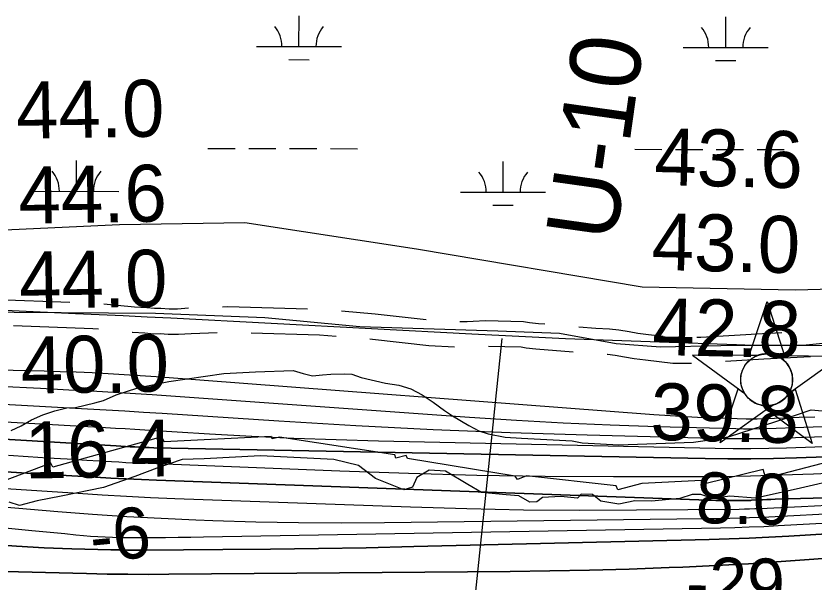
# Model space of a CAD drawing. Extents: x 3219052 to 3256913, y 800770 to 826146.
# Drawn here: x 3231171 to 3232109, y 817568 to 818234 of the extents above; entities that cross this region are included whole.
import ezdxf

# ---------------------------------------------------------------- set-up
doc = ezdxf.new("R2010")
doc.units = 0
for name, color, linetype in [('V-CHAN-NAID', 7, 'Continuous'), ('V-RIVR-EDGE', 7, 'Continuous'), ('V-RIVR-RANG', 7, 'Continuous'), ('V-RIVR-RANG-IDEN', 7, 'Continuous'), ('V-ROAD-CNTR', 7, 'Continuous'), ('V-RRAP-RVMT', 7, 'Continuous'), ('V-SITE-VEGE', 7, 'Continuous'), ('V-TOPO-DPTH', 7, 'Continuous'), ('V-TOPO-MAJR', 7, 'Continuous'), ('V-TOPO-MINR', 7, 'Continuous'), ('V-TOPO-WATR', 7, 'Continuous'), ('V-WETL-SWMP', 7, 'Continuous')]:
    doc.layers.add(name, color=color, linetype=linetype)

msp = doc.modelspace()

# ---------------------------------------------------------------- linework, layer by layer
at = {"layer": 'V-CHAN-NAID'}
for points in [[(3232042.62, 817834.56), (3232033.03, 817834.63), (3232054.15, 817898.11), (3232074.38, 817834.33), (3232064.79, 817834.4), (3232063.21, 817834.98), (3232061.12, 817835.6), (3232059.08, 817836.05), (3232057.04, 817836.36), (3232055.88, 817836.47), (3232054.34, 817836.55), (3232052.62, 817836.55), (3232051.25, 817836.48), (3232049.34, 817836.28), (3232047.98, 817836.06), (3232046.19, 817835.68), (3232044.66, 817835.26), (3232043.63, 817834.93)], [(3232042.62, 817834.56), (3231966.12, 817835.1), (3232027.69, 817789.7), (3232026.58, 817791.61), (3232025.77, 817793.24), (3232024.94, 817795.21), (3232024.25, 817797.26), (3232023.88, 817798.58), (3232023.52, 817800.21), (3232023.27, 817801.65), (3232023.09, 817803.25), (3232022.98, 817804.99), (3232022.97, 817806.57), (3232023.07, 817808.64), (3232023.26, 817810.26), (3232023.65, 817812.46), (3232024.13, 817814.39), (3232024.73, 817816.27), (3232025.39, 817817.95), (3232026.11, 817819.54), (3232026.93, 817821.08), (3232027.99, 817822.81), (3232029.02, 817824.28), (3232030.02, 817825.55), (3232031.02, 817826.7), (3232032.33, 817828.04), (3232033.38, 817829), (3232035.1, 817830.4), (3232036.31, 817831.27), (3232038, 817832.34), (3232039.73, 817833.28), (3232041.18, 817833.97)], [(3232064.79, 817834.4), (3232141.28, 817833.86), (3232079.08, 817789.34), (3232079.99, 817790.83), (3232080.97, 817792.67), (3232081.68, 817794.26), (3232082.42, 817796.21), (3232082.97, 817798), (3232083.37, 817799.64), (3232083.73, 817801.65), (3232083.91, 817803.22), (3232084.04, 817805.43), (3232084.01, 817807.49), (3232083.82, 817809.71), (3232083.55, 817811.47), (3232083.06, 817813.7), (3232082.42, 817815.84), (3232081.67, 817817.82), (3232081.02, 817819.26), (3232080.02, 817821.18), (3232078.96, 817822.9), (3232077.74, 817824.6), (3232076.48, 817826.14), (3232075.21, 817827.51), (3232073.58, 817829.04), (3232071.83, 817830.45), (3232070.15, 817831.63), (3232068.26, 817832.76), (3232066.79, 817833.52)], [(3232061.05, 817776.43), (3231998.85, 817731.91), (3232019.97, 817795.39), (3232027.69, 817789.7), (3232028.32, 817788.74), (3232029.71, 817786.88), (3232030.92, 817785.46), (3232032.39, 817783.96), (3232033.77, 817782.71), (3232035.23, 817781.55), (3232036.63, 817780.57), (3232038.31, 817779.53), (3232040.02, 817778.62), (3232041.81, 817777.81), (3232043.26, 817777.25), (3232044.89, 817776.72), (3232047.12, 817776.16), (3232048.65, 817775.87), (3232050.67, 817775.61), (3232052.21, 817775.51), (3232054.07, 817775.49), (3232055.76, 817775.57), (3232057.47, 817775.74), (3232059.37, 817776.05)], [(3232079.08, 817789.34), (3232086.88, 817794.92), (3232107.1, 817731.14), (3232053.25, 817770.85), (3232061.05, 817776.43), (3232062.71, 817776.91), (3232064.33, 817777.47), (3232066.48, 817778.38), (3232068.22, 817779.26), (3232070.09, 817780.38), (3232071.83, 817781.59), (3232073.38, 817782.84), (3232074.66, 817784), (3232076.05, 817785.42), (3232077.25, 817786.83), (3232078.37, 817788.3)]]:
    msp.add_lwpolyline(points, close=True, dxfattribs=at)
msp.add_circle((3232053.5, 817806.02), 30.54, dxfattribs=at)
at = {"layer": 'V-RIVR-EDGE'}
for points in [[(3231573.44, 817705.2), (3231544.34, 817712.22), (3231458.28, 817716.35), (3231391.77, 817713.03), (3231366.12, 817712.23), (3231336.1, 817701.87), (3231310.43, 817692.37), (3231273.45, 817679.42), (3231223.87, 817669.11), (3231195.6, 817663.53), (3231174.72, 817657.93), (3231162.56, 817661.87)], [(3232145.88, 817690.74), (3232088.03, 817677.41), (3232040.19, 817666.66), (3232010.2, 817668.91), (3231990.2, 817666.35), (3231975.87, 817671.17), (3231965.87, 817671.19), (3231951.52, 817666.44), (3231918.04, 817663.05), (3231898.48, 817663.53), (3231879.78, 817659.67), (3231858.49, 817663.2), (3231848.51, 817671.05), (3231835.47, 817671.51), (3231831.11, 817666.74), (3231811.56, 817668.53), (3231789.82, 817667.28), (3231783.29, 817662.51), (3231775.03, 817662.1), (3231762, 817669.52), (3231747.23, 817670.43), (3231718.11, 817673.54), (3231702.05, 817682.71), (3231675.57, 817698.42), (3231656.45, 817699.77), (3231642.09, 817691.12), (3231636.84, 817679.83), (3231626.84, 817676.38), (3231593.4, 817689.93), (3231573.44, 817705.2)]]:
    msp.add_lwpolyline(points, dxfattribs=at)
at = {"layer": 'V-RIVR-RANG'}
msp.add_line((3231742.15, 817854.6), (3231675.46, 817214.06), dxfattribs=at)
at = {"layer": 'V-ROAD-CNTR'}
msp.add_line((3231233.93, 817896.96), (3231134, 817900.56), dxfattribs=at)
for points in [[(3230585.78, 817897.41), (3230764.22, 817887.5), (3231056.94, 817886.29), (3231334.52, 817884.24), (3231463.13, 817879.15), (3231574.86, 817868.7), (3231737.23, 817863.75), (3231809.76, 817860.67), (3231876.55, 817848.62), (3231928.57, 817844.94), (3231999.53, 817846.45), (3232099.98, 817847.13), (3232247.3, 817862.06)], [(3231373.55, 817890.1), (3231360.51, 817889.19), (3231350.84, 817889.17), (3231340.82, 817889.96), (3231333.55, 817889.75), (3231324.34, 817890.58), (3231309.92, 817891.56), (3231273.86, 817894.9)], [(3231513.45, 817888.94), (3231419.86, 817891.64), (3231413.5, 817891.44)], [(3231652.83, 817876.36), (3231592.93, 817883.33), (3231553.37, 817886.54)], [(3231792.53, 817871.34), (3231785.03, 817871.98), (3231774.71, 817873.07), (3231767.49, 817874.24), (3231722.61, 817875.34), (3231708.33, 817874.52), (3231701.23, 817874.31), (3231693.49, 817874.12), (3231692.75, 817874.16)], [(3231267.5, 817865.36), (3231261.02, 817865.96), (3231167.6, 817869.33)], [(3231931.67, 817856.93), (3231914.46, 817859.07), (3231901.98, 817860.34), (3231891.58, 817862.22), (3231879.44, 817864.44), (3231868.47, 817865.56), (3231852.59, 817866.22), (3231832.38, 817867.94)], [(3231407.13, 817861.22), (3231376.53, 817860.24), (3231361.6, 817859.2), (3231349.7, 817859.16), (3231340.07, 817859.93), (3231332.63, 817859.71), (3231321.97, 817860.67), (3231307.51, 817861.66), (3231307.32, 817861.68)], [(3231547, 817856.95), (3231527.68, 817858.52), (3231447.1, 817860.84)], [(3232071.37, 817861.34), (3232048.59, 817860.1), (3231976.19, 817855.79), (3231971.55, 817855.6)], [(3231686.38, 817844.41), (3231656, 817845.79), (3231589.99, 817853.47), (3231586.87, 817853.72)], [(3231826.03, 817838.38), (3231782.17, 817842.11), (3231770.72, 817843.33), (3231764.71, 817844.3), (3231726.34, 817845.24)], [(3231965.19, 817825.31), (3231963.73, 817825.24), (3231952.61, 817825.08), (3231943.28, 817825.26), (3231911.09, 817829.26), (3231897.79, 817830.61), (3231886.21, 817832.7), (3231875.21, 817834.72), (3231866.31, 817835.63), (3231865.92, 817835.64)], [(3232104.94, 817833.12), (3232050.3, 817830.14), (3232005.11, 817827.46)]]:
    msp.add_lwpolyline(points, dxfattribs=at)
at = {"layer": 'V-RRAP-RVMT'}
msp.add_lwpolyline([(3232165.34, 817719.65), (3232052.45, 817690.27), (3232049.52, 817700.25), (3231980.92, 817683.5), (3231976.72, 817687.44), (3231906.81, 817683.81), (3231878.55, 817676.45), (3231876.3, 817681.21), (3231770.85, 817693.08), (3231760.46, 817688.72), (3231757.75, 817692.62), (3231630.87, 817713.49), (3231629.32, 817716.73), (3231617.53, 817713.65), (3231616.02, 817717.73), (3231480.45, 817738.62), (3231472.05, 817736.51), (3231470.68, 817739.22), (3231344.73, 817733.15), (3231342.04, 817738.9), (3231213.86, 817703.06), (3231211.63, 817707.91), (3231154.71, 817686.35), (3231109.9, 817682.68)], dxfattribs=at)
at = {"layer": 'V-SITE-VEGE'}
for p, q in [((3231350.19, 817804.15), (3231414.86, 817813.21)), ((3231414.86, 817813.21), (3231452.1, 817815.33)), ((3231452.1, 817815.33), (3231496.59, 817816.87)), ((3231496.59, 817816.87), (3231508.41, 817813.55)), ((3231508.41, 817813.55), (3231519.14, 817810.7)), ((3231519.14, 817810.7), (3231531.05, 817811.79)), ((3231531.05, 817811.79), (3231540.75, 817812.47)), ((3231540.75, 817812.47), (3231556.82, 817813.03)), ((3231556.82, 817813.03), (3231565.62, 817812.42)), ((3231565.62, 817812.42), (3231576.55, 817808.68)), ((3231576.55, 817808.68), (3231605.03, 817801.95)), ((3231313.72, 817796.51), (3231350.19, 817804.15)), ((3231605.03, 817801.95), (3231621.05, 817799.66)), ((3231621.05, 817799.66), (3231634.83, 817795.42)), ((3231288.46, 817788.42), (3231313.72, 817796.51)), ((3231634.83, 817795.42), (3231648.34, 817788.33)), ((3231263.18, 817779.02), (3231273.58, 817781.67)), ((3231273.58, 817781.67), (3231288.46, 817788.42)), ((3231648.34, 817788.33), (3231661.15, 817779.49)), ((3231216.33, 817769.38), (3231230.26, 817772.85)), ((3231230.26, 817772.85), (3231240.4, 817773.53)), ((3231240.4, 817773.53), (3231263.18, 817779.02)), ((3231661.15, 817779.49), (3231674.61, 817769.98)), ((3231188.83, 817758.92), (3231202.15, 817764.6)), ((3231202.15, 817764.6), (3231216.33, 817769.38)), ((3231674.61, 817769.98), (3231684.17, 817763.62)), ((3231684.17, 817763.62), (3231703.09, 817752.02)), ((3232009.66, 817739.12), (3232090.75, 817765.68)), ((3232090.75, 817765.68), (3232102.27, 817769.42)), ((3232102.27, 817769.42), (3232105.81, 817770.45)), ((3232105.81, 817770.45), (3232142.51, 817767.3)), ((3231165.02, 817746.19), (3231176.58, 817751.9)), ((3231176.58, 817751.9), (3231188.83, 817758.92)), ((3231703.09, 817752.02), (3231715.08, 817746.06)), ((3231715.08, 817746.06), (3231726, 817742.32)), ((3231726, 817742.32), (3231745.74, 817738.41)), ((3231745.74, 817738.41), (3231765.3, 817737.14)), ((3231765.3, 817737.14), (3231824.89, 817733.98)), ((3231824.89, 817733.98), (3231836.51, 817731.77)), ((3231967.5, 817732.69), (3232000.38, 817737.1)), ((3232000.38, 817737.1), (3232009.66, 817739.12)), ((3231836.51, 817731.77), (3231879.6, 817729.37)), ((3231879.6, 817729.37), (3231967.5, 817732.69))]:
    msp.add_line(p, q, dxfattribs=at)
at = {"layer": 'V-TOPO-DPTH'}
for points in [[(3230652.48, 817760.37), (3230709.14, 817759.39), (3230765.78, 817757.86), (3230822.39, 817755.47), (3230878.99, 817752.53), (3231288.33, 817728.17), (3231293.87, 817727.84), (3231299.41, 817727.52), (3231304.94, 817727.21), (3231310.48, 817726.91), (3231316.02, 817726.63), (3231321.56, 817726.4), (3231327.1, 817726.22), (3231332.65, 817726.08), (3231980.98, 817713.36), (3232007.85, 817713.05), (3232034.73, 817713.03), (3232061.6, 817713.44), (3232088.47, 817714.15), (3232573.73, 817730.78)], [(3231152.81, 817697.92), (3231201.9, 817695), (3231264.28, 817691.31), (3231282.19, 817690.31), (3231300.1, 817689.4), (3231318.02, 817688.6), (3231335.95, 817687.89), (3231973.75, 817664.57), (3231983.74, 817664.27), (3231993.73, 817664.05), (3232003.73, 817663.97), (3232013.72, 817663.96), (3232031.72, 817664.08), (3232034.7, 817664.14), (3232035.7, 817664.19), (3232043.61, 817664.57), (3232048.56, 817664.8), (3232053.51, 817665), (3232058.46, 817665.17), (3232063.41, 817665.32), (3232764.84, 817684.11)], [(3232764.84, 817684.11), (3232063.41, 817665.32), (3232058.46, 817665.17), (3232053.51, 817665), (3232048.56, 817664.8), (3232043.61, 817664.57), (3232035.7, 817664.19), (3232034.7, 817664.14), (3232031.72, 817664.08), (3232013.72, 817663.96), (3232003.73, 817663.97), (3231993.73, 817664.05), (3231983.74, 817664.27), (3231973.75, 817664.57), (3231335.95, 817687.89), (3231318.02, 817688.6), (3231300.1, 817689.4), (3231282.19, 817690.31), (3231264.28, 817691.31), (3231201.9, 817695), (3231152.81, 817697.92)], [(3232144.17, 817648.86), (3232056.17, 817644.32), (3232044.72, 817643.8), (3232033.26, 817643.37), (3232021.79, 817643.06), (3232010.32, 817642.85), (3231604.15, 817637.67), (3231553.59, 817637.4), (3231503.04, 817637.64), (3231452.5, 817638.63), (3231401.96, 817640.13), (3231382.03, 817640.88), (3231341.49, 817642.67), (3231300.96, 817644.83), (3231260.47, 817647.54), (3231220, 817650.64), (3231090.81, 817661.4), (3230999.6, 817668.01), (3230908.33, 817673.32), (3230816.96, 817676.66), (3230725.54, 817678.7), (3230591.99, 817680.25)], [(3232144.17, 817648.86), (3232056.17, 817644.32), (3232044.72, 817643.8), (3232033.26, 817643.37), (3232021.79, 817643.06), (3232010.32, 817642.85), (3231604.15, 817637.67), (3231553.59, 817637.4), (3231503.04, 817637.64), (3231452.5, 817638.63), (3231401.96, 817640.13), (3231382.03, 817640.88), (3231341.49, 817642.67), (3231300.96, 817644.83), (3231260.47, 817647.54), (3231220, 817650.64), (3231090.81, 817661.4), (3230999.6, 817668.01), (3230908.33, 817673.32), (3230816.96, 817676.66), (3230725.54, 817678.7), (3230591.99, 817680.25)], [(3232532.23, 817627.65), (3232109.12, 817594.83), (3232070.6, 817592.06), (3232032.07, 817589.56), (3231993.51, 817587.48), (3231954.94, 817585.68), (3231938.66, 817585.01), (3231891.92, 817583.31), (3231845.18, 817581.92), (3231798.43, 817581), (3231751.67, 817580.38), (3231350.53, 817577.07), (3231326.32, 817577), (3231302.12, 817577.09), (3231277.91, 817577.43), (3231253.71, 817577.94), (3231140.9, 817580.89), (3231060.37, 817584.03), (3230979.94, 817588.56), (3230899.64, 817595.16), (3230819.45, 817603.13), (3230576.29, 817630.49)], [(3230576.29, 817630.49), (3230819.45, 817603.13), (3230899.64, 817595.16), (3230979.94, 817588.56), (3231060.37, 817584.03), (3231140.9, 817580.89), (3231253.71, 817577.94), (3231277.91, 817577.43), (3231302.12, 817577.09), (3231326.32, 817577), (3231350.53, 817577.07), (3231751.67, 817580.38), (3231798.43, 817581), (3231845.18, 817581.92), (3231891.92, 817583.31), (3231938.66, 817585.01), (3231954.94, 817585.68), (3231993.51, 817587.48), (3232032.07, 817589.56), (3232070.6, 817592.06), (3232109.12, 817594.83), (3232532.23, 817627.65)], [(3231138.79, 817612.58), (3231171.29, 817610.14), (3231203.83, 817608.43), (3231236.4, 817607.21), (3231282.02, 817606.01), (3231291.81, 817605.81), (3231301.59, 817605.66), (3231311.38, 817605.61), (3231321.17, 817605.63), (3231413.93, 817606.21), (3231470.09, 817606.71), (3231526.26, 817607.42), (3231582.41, 817608.44), (3231638.57, 817609.66), (3231985.99, 817618.16), (3232009.37, 817618.86), (3232032.74, 817619.73), (3232056.1, 817620.86), (3232079.46, 817622.16), (3232258.3, 817633.11)], [(3231138.79, 817612.58), (3231171.29, 817610.14), (3231203.83, 817608.43), (3231236.4, 817607.21), (3231282.02, 817606.01), (3231291.81, 817605.81), (3231301.59, 817605.66), (3231311.38, 817605.61), (3231321.17, 817605.63), (3231413.93, 817606.21), (3231470.09, 817606.71), (3231526.26, 817607.42), (3231582.41, 817608.44), (3231638.57, 817609.66), (3231985.99, 817618.16), (3232009.37, 817618.86), (3232032.74, 817619.73), (3232056.1, 817620.86), (3232079.46, 817622.16), (3232258.3, 817633.11)]]:
    msp.add_lwpolyline(points, dxfattribs=at)
at = {"layer": 'V-TOPO-MAJR'}
msp.add_lwpolyline([(3232140.72, 817751.44), (3232053.81, 817748.38), (3232044.65, 817748.14), (3232035.49, 817748.02), (3232026.33, 817748.06), (3232017.16, 817748.23), (3231924.88, 817750.73), (3231869.59, 817752.59), (3231814.33, 817754.94), (3231759.1, 817758.03), (3231703.9, 817761.6), (3231363.59, 817785.89), (3231330.93, 817788.12), (3231298.25, 817790.22), (3231265.56, 817792.13), (3231232.87, 817793.9), (3231199.46, 817795.61), (3231150.04, 817797.9), (3231100.61, 817799.87), (3231051.17, 817801.35), (3231001.71, 817802.51), (3230616.79, 817809.64)], dxfattribs=at)
at = {"layer": 'V-TOPO-MINR'}
for points in [[(3232232.93, 817846.08), (3232057.27, 817846.34), (3232047.43, 817846.4), (3232037.59, 817846.53), (3232027.76, 817846.75), (3232017.93, 817847.03), (3231927.32, 817850.09), (3231872.2, 817852.1), (3231817.08, 817854.33), (3231761.97, 817856.87), (3231706.88, 817859.62), (3231352.8, 817878.31), (3231324.72, 817879.76), (3231296.63, 817881.16), (3231268.54, 817882.49), (3231240.45, 817883.77), (3231165.99, 817887.08), (3231100.65, 817889.35), (3231035.31, 817890.78), (3230969.95, 817890.95), (3230904.58, 817890.28), (3230585.55, 817883.92)], [(3232110.32, 817761.97), (3232091.67, 817761.46), (3232073.03, 817760.87), (3232042.26, 817759.77), (3232039, 817759.69), (3232035.74, 817759.65), (3232032.48, 817759.67), (3232029.23, 817759.73), (3231997.41, 817760.66), (3231978.25, 817761.36), (3231959.1, 817762.23), (3231939.97, 817763.38), (3231920.84, 817764.7), (3231335.41, 817809.32), (3231316.64, 817810.67), (3231297.87, 817811.92), (3231279.08, 817813), (3231260.28, 817813.98), (3231241.48, 817814.81), (3231222.68, 817815.54), (3231203.86, 817816.13), (3231185.05, 817816.62), (3230536.63, 817831.15)], [(3232208.9, 817741.98), (3232065.36, 817736.97), (3232050.3, 817736.58), (3232035.24, 817736.37), (3232020.17, 817736.43), (3232005.1, 817736.67), (3231842.52, 817740.7), (3231751.79, 817743.51), (3231661.09, 817747.07), (3231570.44, 817751.75), (3231479.83, 817757.19), (3231342.68, 817766.27), (3231320.66, 817767.68), (3231298.65, 817769.05), (3231276.63, 817770.34), (3231254.6, 817771.58), (3231141.45, 817777.73), (3231062.83, 817781.54), (3230984.2, 817784.74), (3230905.52, 817787.01), (3230826.83, 817788.67), (3230599.5, 817792.12)], [(3232365.51, 817735.55), (3232076.92, 817725.57), (3232055.95, 817725.02), (3232034.98, 817724.71), (3232014.01, 817724.76), (3231993.04, 817725.05), (3231596.94, 817733.88), (3231547.25, 817735.27), (3231497.57, 817737.05), (3231447.92, 817739.39), (3231398.28, 817742.12), (3231322.07, 817746.74), (3231310.55, 817747.43), (3231299.03, 817748.12), (3231287.52, 817748.79), (3231276, 817749.46), (3231039.74, 817762.96), (3230956.27, 817767.17), (3230872.76, 817770.63), (3230789.22, 817772.97), (3230705.65, 817774.55), (3230583.75, 817776.05)], [(3232573.73, 817730.78), (3232088.47, 817714.15), (3232061.6, 817713.44), (3232034.73, 817713.03), (3232007.85, 817713.05), (3231980.98, 817713.36), (3231332.65, 817726.08), (3231327.1, 817726.22), (3231321.56, 817726.4), (3231316.02, 817726.63), (3231310.48, 817726.91), (3231304.94, 817727.21), (3231299.41, 817727.52), (3231293.87, 817727.84), (3231288.33, 817728.17), (3230878.99, 817752.53), (3230822.39, 817755.47), (3230765.78, 817757.86), (3230709.14, 817759.39), (3230652.48, 817760.37)], [(3232783.53, 817725.76), (3232108.66, 817695.03), (3232071.47, 817693.59), (3232034.28, 817692.5), (3231997.07, 817691.93), (3231959.86, 817691.7), (3231873.38, 817691.77), (3231792.93, 817692.3), (3231712.49, 817693.46), (3231632.07, 817695.57), (3231551.67, 817698.31), (3231316.44, 817707.7), (3231308.1, 817708.06), (3231299.75, 817708.44), (3231291.41, 817708.88), (3231283.07, 817709.34), (3231253.79, 817711.04), (3231230.81, 817712.4), (3231207.83, 817713.8), (3231184.86, 817715.25), (3231161.88, 817716.74)], [(3232125.12, 817658.04), (3232094.57, 817656.68), (3232045.93, 817654.24), (3232039.71, 817653.97), (3232033.48, 817653.75), (3232027.25, 817653.6), (3232021.02, 817653.5), (3231900.44, 817652.39), (3231833.92, 817652.24), (3231767.41, 817652.68), (3231700.91, 817654.03), (3231634.42, 817655.99), (3231357.42, 817666.03), (3231328.95, 817667.2), (3231300.49, 817668.55), (3231272.05, 817670.18), (3231243.62, 817671.99), (3231152.2, 817678.26), (3231078.04, 817682.78), (3231003.84, 817686.56), (3230929.6, 817689.21), (3230855.33, 817691.13), (3230607.32, 817695.64)], [(3232144.17, 817648.86), (3232056.17, 817644.32), (3232044.72, 817643.8), (3232033.26, 817643.37), (3232021.79, 817643.06), (3232010.32, 817642.85), (3231604.15, 817637.67), (3231553.59, 817637.4), (3231503.04, 817637.64), (3231452.5, 817638.63), (3231401.96, 817640.13), (3231382.03, 817640.88), (3231341.49, 817642.67), (3231300.96, 817644.83), (3231260.47, 817647.54), (3231220, 817650.64), (3231090.81, 817661.4), (3230999.6, 817668.01), (3230908.33, 817673.32), (3230816.96, 817676.66), (3230725.54, 817678.7), (3230591.99, 817680.25)], [(3232192.47, 817640.83), (3232066.94, 817633.98), (3232049.98, 817633.15), (3232033.02, 817632.44), (3232016.05, 817631.93), (3231999.08, 817631.53), (3231391.22, 817620.76), (3231376.24, 817620.53), (3231361.26, 817620.33), (3231346.28, 817620.18), (3231331.3, 817620.08), (3231306.5, 817619.95), (3231303.91, 817619.94), (3231301.33, 817619.96), (3231298.75, 817620), (3231296.17, 817620.05), (3231284.15, 817620.37), (3231275.56, 817620.68), (3231266.98, 817621.12), (3231258.42, 817621.73), (3231249.86, 817622.46), (3231241.02, 817623.31), (3231228.05, 817624.57), (3231215.08, 817625.83), (3231202.11, 817627.1), (3231189.15, 817628.39), (3230954.21, 817651.74)], [(3232532.23, 817627.65), (3232109.12, 817594.83), (3232070.6, 817592.06), (3232032.07, 817589.56), (3231993.51, 817587.48), (3231954.94, 817585.68), (3231938.66, 817585.01), (3231891.92, 817583.31), (3231845.18, 817581.92), (3231798.43, 817581), (3231751.67, 817580.38), (3231350.53, 817577.07), (3231326.32, 817577), (3231302.12, 817577.09), (3231277.91, 817577.43), (3231253.71, 817577.94), (3231140.9, 817580.89), (3231060.37, 817584.03), (3230979.94, 817588.56), (3230899.64, 817595.16), (3230819.45, 817603.13), (3230576.29, 817630.49)], [(3232258.3, 817633.11), (3232079.46, 817622.16), (3232056.1, 817620.86), (3232032.74, 817619.73), (3232009.37, 817618.86), (3231985.99, 817618.16), (3231638.57, 817609.66), (3231582.41, 817608.44), (3231526.26, 817607.42), (3231470.09, 817606.71), (3231413.93, 817606.21), (3231321.17, 817605.63), (3231311.38, 817605.61), (3231301.59, 817605.66), (3231291.81, 817605.81), (3231282.02, 817606.01), (3231236.4, 817607.21), (3231203.83, 817608.43), (3231171.29, 817610.14), (3231138.79, 817612.58)]]:
    msp.add_lwpolyline(points, dxfattribs=at)
at = {"layer": 'V-TOPO-WATR'}
msp.add_lwpolyline([(3232764.84, 817684.11), (3232063.41, 817665.32), (3232058.46, 817665.17), (3232053.51, 817665), (3232048.56, 817664.8), (3232043.61, 817664.57), (3232035.7, 817664.19), (3232034.7, 817664.14), (3232031.72, 817664.08), (3232013.72, 817663.96), (3232003.73, 817663.97), (3231993.73, 817664.05), (3231983.74, 817664.27), (3231973.75, 817664.57), (3231335.95, 817687.89), (3231318.02, 817688.6), (3231300.1, 817689.4), (3231282.19, 817690.31), (3231264.28, 817691.31), (3231201.9, 817695), (3231152.81, 817697.92)], dxfattribs=at)
at = {"layer": 'V-WETL-SWMP'}
for p, q in [((3231503.43, 818198.11), (3231503.5, 818234.11)), ((3232005.33, 818197.06), (3232005.41, 818233.06)), ((3231453.43, 818198.22), (3231553.43, 818198.01)), ((3231955.33, 818197.16), (3232055.33, 818196.96)), ((3231491.39, 818182.71), (3231515.39, 818182.66)), ((3231993.3, 818181.65), (3232017.3, 818181.6)), ((3231396.33, 818078.27), (3231428.33, 818078.2)), ((3231444.33, 818078.16), (3231476.33, 818078.1)), ((3231492.33, 818078.06), (3231524.33, 818078)), ((3231540.33, 818077.96), (3231572.33, 818077.9)), ((3231898.24, 818077.21), (3231930.24, 818077.15)), ((3231946.24, 818077.11), (3231978.24, 818077.05)), ((3231994.24, 818077.01), (3232026.24, 818076.95)), ((3232042.24, 818076.91), (3232074.24, 818076.84)), ((3231241.63, 818027.85), (3231241.71, 818063.85)), ((3231743.54, 818026.8), (3231743.62, 818062.8)), ((3231191.63, 818027.95), (3231291.63, 818027.74)), ((3231693.54, 818026.9), (3231793.54, 818026.69)), ((3231229.6, 818012.44), (3231253.6, 818012.39)), ((3231731.51, 818011.39), (3231755.51, 818011.34)), ((3231087.74, 817979.05), (3231292.18, 817988.89)), ((3231292.18, 817988.89), (3231439.83, 817991.23)), ((3231439.83, 817991.23), (3231641.76, 817959.92)), ((3231641.76, 817959.92), (3231906.95, 817915.4)), ((3231906.95, 817915.4), (3232087.1, 817911.97)), ((3232087.1, 817911.97), (3232197.01, 817915.02))]:
    msp.add_line(p, q, dxfattribs=at)
for centre, start, end in [((3231448.18, 818198.7), 359.10809, 40.65175), ((3231558.67, 818198.47), 139.10809, 180.65175), ((3231950.09, 818197.65), 359.10809, 40.65175), ((3232060.58, 818197.42), 139.10809, 180.65175), ((3231186.39, 818028.44), 359.10809, 40.65175), ((3231296.88, 818028.21), 139.10809, 180.65175), ((3231688.3, 818027.39), 359.10809, 40.65175), ((3231798.78, 818027.15), 139.10809, 180.65175)]:
    msp.add_arc(centre, 35.25, start, end, dxfattribs=at)

# ---------------------------------------------------------------- texts
at = {"layer": 'V-RIVR-RANG'}
for s, height, rotation, p in [('44.0', 67, 0.88833, (3231171.19, 818089.62)), ('43.6', 67, 358.63833, (3231920.95, 818035.36)), ('44.6', 67, 0.88833, (3231174.04, 817989.65)), ('43.0', 67, 358.63833, (3231917.77, 817935.41)), ('44.0', 67, 0.88833, (3231174.79, 817889.65)), ('42.8', 67, 358.63833, (3231918.54, 817835.37)), ('40.0', 67, 0.88833, (3231176.58, 817789.67)), ('39.8', 67, 358.63833, (3231916.42, 817735.39)), ('16.4', 67, 0.88833, (3231181.28, 817689.73)), ('8.0', 60, 358.69158, (3231969.78, 817637.53)), ('-6', 60, 5.50514, (3231260.15, 817590.98)), ('-29', 60, 358.69158, (3231958.2, 817537.77))]:
    msp.add_text(s, height=height, rotation=rotation, dxfattribs=at).set_placement(p)
at = {"layer": 'V-RIVR-RANG-IDEN'}
msp.add_text('U-10', height=83, rotation=81.99921, dxfattribs=at).set_placement((3231875.7, 817966.7))

doc.saveas('drawing.dxf')
